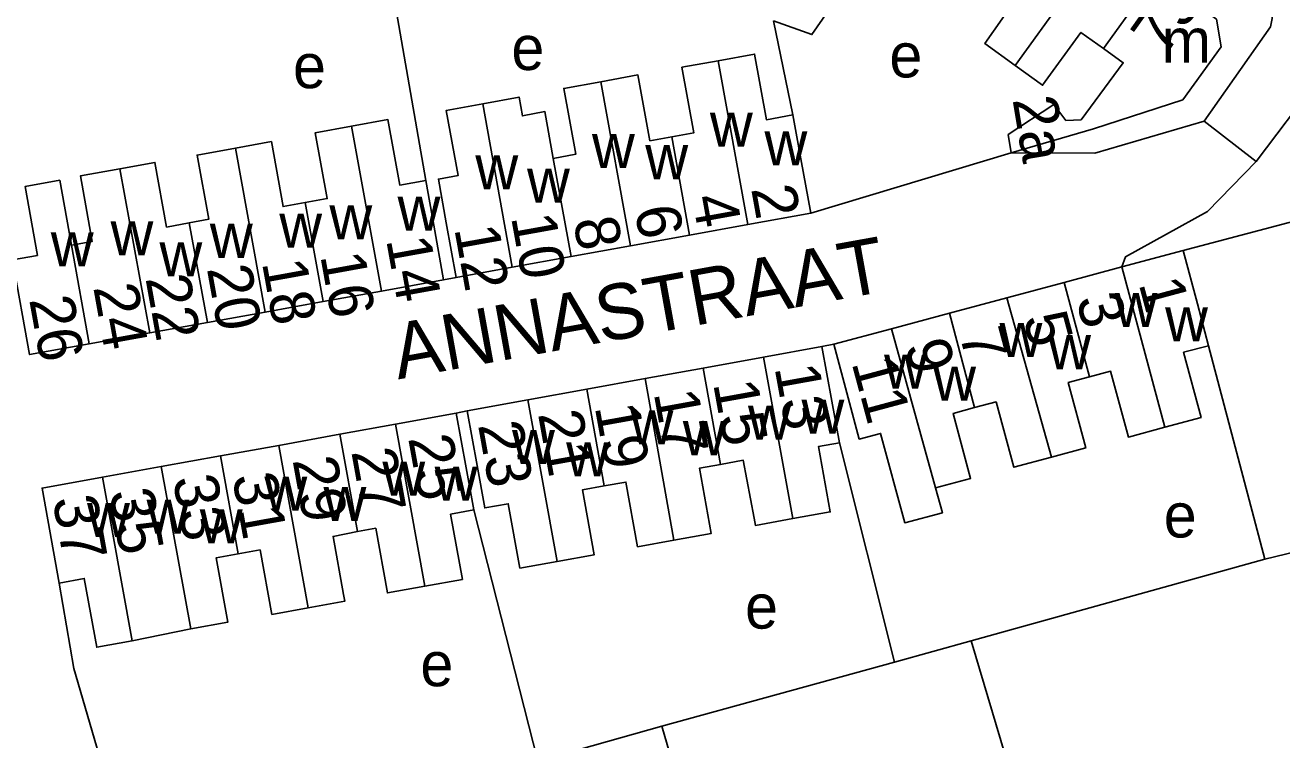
# Model space of a CAD drawing. Extents: x 159261 to 160849, y 382514 to 384534.
# Drawn here: x 160241.2 to 160354.6, y 383635.7 to 383700.2 of the extents above; entities that cross this region are included whole.
import ezdxf

# ---------------------------------------------------------------- set-up
doc = ezdxf.new("R2010")
doc.units = 0
for name, color, linetype in [('BLT_Basislijn', 7, 'Continuous'), ('BLT_Bebouwing', 7, 'Continuous'), ('BLT_Centroide', 7, 'Continuous'), ('BLT_Huisnummer', 7, 'Continuous'), ('BLT_Huisnummer_ tussenligend', 7, 'Continuous'), ('BLT_Huisnummer_reeks', 7, 'Continuous'), ('BLT_Onderverdeling_panden', 7, 'Continuous'), ('BLT_Straatnaam', 7, 'Continuous'), ('BLT_Vlakafsluiter', 7, 'Continuous')]:
    doc.layers.add(name, color=color, linetype=linetype)

msp = doc.modelspace()

# ---------------------------------------------------------------- linework, layer by layer
at = {"layer": 'BLT_Basislijn'}
for p, q in [((160277.38, 383686.2), (160273.4, 383709.21)), ((160308.76, 383700.6), (160310.5, 383692.11)), ((160312.11, 383683.24), (160330.19, 383688.68)), ((160279, 383677.24), (160280.13, 383677.45)), ((160314.2, 383671.42), (160313.13, 383671.21)), ((160353.08, 383652.03), (160348, 383671.29)), ((160280.14, 383665.2), (160281.12, 383665.41)), ((160314.7, 383662.54), (160319.67, 383642.73)), ((160287.51, 383633.8), (160281.72, 383656.47)), ((160353.08, 383652.03), (160326.6, 383644.67)), ((160319.67, 383642.73), (160326.6, 383644.67)), ((160335.65, 383614.11), (160326.6, 383644.67)), ((160298.68, 383636.98), (160319.67, 383642.73)), ((160287.51, 383633.8), (160298.68, 383636.98)), ((160307.81, 383605.51), (160298.68, 383636.98))]:
    msp.add_line(p, q, dxfattribs=at)
for points in [[(160347.62, 383691.55), (160353.58, 383700.05), (160353.75, 383700.8), (160353.65, 383701.59), (160353.4, 383702.1), (160352.89, 383702.63), (160348.73, 383705.88), (160328.15, 383720.82), (160306.92, 383735.32), (160296.52, 383740.93)], [(160308.76, 383700.6), (160312.22, 383699.36), (160320.45, 383711.23)], [(160406.32, 383652.42), (160407.01, 383653.62), (160407.25, 383654.84), (160406.99, 383656.12), (160406.32, 383657.17), (160403.73, 383659.59), (160364.64, 383693.46), (160361.79, 383695.69), (160360.82, 383696.18), (160359.71, 383696.14), (160358.73, 383695.85), (160357.8, 383695.17), (160352.3, 383687.91)], [(160347.62, 383691.55), (160337.75, 383688.67), (160330.19, 383688.68)], [(160352.3, 383687.91), (160347.92, 383683.38), (160340.51, 383679.31), (160340.17, 383678.39)], [(160345.7, 383679.88), (160358.34, 383683.21)], [(160376.68, 383640.18), (160362.28, 383654.26), (160353.08, 383652.03)], [(160248.94, 383630.84), (160245.63, 383642.16), (160244.32, 383649.88)]]:
    msp.add_lwpolyline(points, dxfattribs=at)
at = {"layer": 'BLT_Bebouwing'}
for p, q in [((160312.11, 383683.24), (160306.44, 383682.21)), ((160306.44, 383682.21), (160301.18, 383681.26)), ((160301.18, 383681.26), (160295.86, 383680.3)), ((160295.86, 383680.3), (160290.5, 383679.33)), ((160345.7, 383679.88), (160340.17, 383678.39)), ((160290.5, 383679.33), (160285.19, 383678.37)), ((160285.19, 383678.37), (160280.13, 383677.45)), ((160340.17, 383678.39), (160334.97, 383677)), ((160268.12, 383675.27), (160273.39, 383676.22)), ((160273.39, 383676.22), (160279, 383677.24)), ((160334.97, 383677), (160329.8, 383675.61)), ((160262.91, 383674.32), (160268.12, 383675.27)), ((160329.8, 383675.61), (160324.62, 383674.22)), ((160257.69, 383673.38), (160262.91, 383674.32)), ((160324.62, 383674.22), (160319.4, 383672.82)), ((160252.48, 383672.44), (160257.69, 383673.38)), ((160319.4, 383672.82), (160314.2, 383671.42)), ((160247.03, 383671.45), (160252.48, 383672.44)), ((160313.13, 383671.21), (160307.86, 383670.25)), ((160307.86, 383670.25), (160302.4, 383669.26)), ((160297.18, 383668.32), (160291.91, 383667.36)), ((160302.4, 383669.26), (160297.18, 383668.32)), ((160291.91, 383667.36), (160286.6, 383666.4)), ((160286.6, 383666.4), (160281.12, 383665.41)), ((160280.14, 383665.2), (160274.67, 383664.21)), ((160274.67, 383664.21), (160269.63, 383663.3)), ((160269.63, 383663.3), (160264.13, 383662.3)), ((160264.13, 383662.3), (160258.87, 383661.35)), ((160253.53, 383660.39), (160248.23, 383659.43)), ((160258.87, 383661.35), (160253.53, 383660.39)), ((160250.9, 383644.67), (160256.18, 383645.74))]:
    msp.add_line(p, q, dxfattribs=at)
for points in [[(160345.67, 383693.48), (160349.14, 383698.24), (160348.73, 383700.74), (160343.26, 383704.69)], [(160330.56, 383696.57), (160327.81, 383698.55), (160331.16, 383703.32), (160329.75, 383704.33)], [(160338.51, 383698.1), (160336.48, 383699.55), (160333.03, 383694.78), (160330.56, 383696.57)], [(160338.51, 383698.1), (160340.3, 383696.82), (160336.51, 383691.67), (160335.13, 383691.59), (160334.04, 383693.06), (160329.91, 383690.34), (160330.19, 383688.68)], [(160299.58, 383690.12), (160301.56, 383690.48), (160300.49, 383696.4), (160303.77, 383697)], [(160303.77, 383697), (160307.05, 383697.59), (160308.12, 383691.67), (160310.5, 383692.11)], [(160293.18, 383695.1), (160296.53, 383695.71), (160297.6, 383689.77), (160299.58, 383690.12)], [(160288.89, 383688.19), (160290.91, 383688.56), (160289.84, 383694.5), (160293.18, 383695.1)], [(160282.52, 383693.12), (160285.81, 383693.71), (160286.11, 383692.02), (160288.14, 383692.41), (160288.89, 383688.19)], [(160330.19, 383688.68), (160337.62, 383690.86), (160345.67, 383693.48)], [(160280.13, 383677.45), (160279.24, 383682.37), (160278.52, 383686.32), (160280.31, 383686.65), (160279.24, 383692.52), (160282.52, 383693.12)], [(160312.11, 383683.24), (160311.22, 383688.16), (160310.5, 383692.11)], [(160266.51, 383684.2), (160268.5, 383684.56), (160267.42, 383690.5), (160270.7, 383691.09)], [(160270.7, 383691.09), (160273.97, 383691.68), (160275.04, 383685.77), (160277.38, 383686.2)], [(160256.05, 383682.36), (160257.81, 383682.69), (160256.75, 383688.49), (160260.23, 383689.12)], [(160260.23, 383689.12), (160263.46, 383689.7), (160264.52, 383683.84), (160266.51, 383684.2)], [(160249.8, 383687.25), (160252.95, 383687.82), (160254.01, 383681.99), (160256.05, 383682.36)], [(160245.42, 383680.36), (160247.3, 383680.7), (160246.23, 383686.61), (160249.8, 383687.25)], [(160245.42, 383680.36), (160244.36, 383686.21), (160241.24, 383685.64), (160242.36, 383679.44), (160240.09, 383679.03)], [(160279, 383677.24), (160278.11, 383682.16), (160277.38, 383686.2)], [(160348, 383671.29), (160346.99, 383675.05), (160345.7, 383679.88)], [(160240.09, 383679.03), (160241.64, 383670.48), (160247.03, 383671.45)], [(160314.7, 383662.54), (160314.02, 383666.29), (160313.13, 383671.21)], [(160314.2, 383671.42), (160315.49, 383666.59), (160316.49, 383662.86), (160318.42, 383663.38), (160320.59, 383655.31), (160323.99, 383656.22), (160323.38, 383658.47)], [(160344.05, 383663.93), (160347.33, 383664.81), (160345.75, 383670.69), (160348, 383671.29)], [(160333.82, 383661.24), (160336.92, 383662.07), (160335.34, 383667.96), (160337.26, 383668.48)], [(160337.26, 383668.48), (160339.17, 383668.99), (160340.77, 383663.05), (160344.05, 383663.93)], [(160326.9, 383665.7), (160328.84, 383666.22), (160330.43, 383660.33), (160333.82, 383661.24)], [(160281.72, 383656.47), (160281.03, 383660.28), (160280.14, 383665.2)], [(160281.12, 383665.41), (160282.01, 383660.49), (160282.71, 383656.65), (160284.83, 383657.03), (160285.88, 383651.22), (160289.23, 383651.83)], [(160323.38, 383658.47), (160326.54, 383659.32), (160324.96, 383665.18), (160326.9, 383665.7)], [(160310.5, 383655.69), (160313.87, 383656.3), (160312.8, 383662.19), (160314.7, 383662.54)], [(160299.76, 383653.74), (160303.13, 383654.34), (160302.07, 383660.23), (160303.97, 383660.58)], [(160303.97, 383660.58), (160306.03, 383660.95), (160307.01, 383655.74), (160307.13, 383655.08), (160310.5, 383655.69)], [(160248.23, 383659.43), (160242.77, 383658.44), (160244.32, 383649.88)], [(160289.23, 383651.83), (160292.59, 383652.43), (160291.53, 383658.29), (160293.49, 383658.64)], [(160293.49, 383658.64), (160295.44, 383658.99), (160296.5, 383653.15), (160299.76, 383653.74)], [(160277.31, 383649.6), (160280.69, 383650.21), (160279.63, 383656.09), (160281.72, 383656.47)], [(160271.22, 383654.52), (160272.88, 383654.82), (160273.93, 383648.99), (160277.31, 383649.6)], [(160266.78, 383647.64), (160270.07, 383648.24), (160269.96, 383648.85), (160269.02, 383654.09), (160271.22, 383654.52)], [(160256.18, 383645.74), (160259.54, 383646.35), (160258.49, 383652.16), (160260.46, 383652.51)], [(160260.46, 383652.51), (160262.44, 383652.87), (160263.5, 383647.05), (160266.78, 383647.64)], [(160244.32, 383649.88), (160246.58, 383650.29), (160247.7, 383644.09), (160250.9, 383644.67)]]:
    msp.add_lwpolyline(points, dxfattribs=at)
at = {"layer": 'BLT_Onderverdeling_panden'}
for p, q in [((160330.56, 383696.57), (160338.77, 383707.94)), ((160338.51, 383698.1), (160343.26, 383704.69)), ((160303.77, 383697), (160306.44, 383682.21)), ((160293.18, 383695.1), (160295.86, 383680.3)), ((160282.52, 383693.12), (160285.19, 383678.37)), ((160270.7, 383691.09), (160273.39, 383676.22)), ((160299.58, 383690.12), (160301.18, 383681.26)), ((160260.23, 383689.12), (160262.91, 383674.32)), ((160288.89, 383688.19), (160290.5, 383679.33)), ((160249.8, 383687.25), (160252.48, 383672.44)), ((160266.51, 383684.2), (160268.12, 383675.27)), ((160256.05, 383682.36), (160257.69, 383673.38)), ((160245.42, 383680.36), (160247.03, 383671.45)), ((160344.05, 383663.93), (160340.17, 383678.39)), ((160337.26, 383668.48), (160334.97, 383677)), ((160333.82, 383661.24), (160329.8, 383675.61)), ((160326.9, 383665.7), (160324.62, 383674.22)), ((160323.38, 383658.47), (160319.4, 383672.82)), ((160310.5, 383655.69), (160307.86, 383670.25)), ((160299.76, 383653.74), (160297.18, 383668.32)), ((160303.97, 383660.58), (160302.4, 383669.26)), ((160293.49, 383658.64), (160291.91, 383667.36)), ((160289.23, 383651.83), (160286.6, 383666.4)), ((160277.31, 383649.6), (160274.67, 383664.21)), ((160271.22, 383654.52), (160269.63, 383663.3)), ((160266.78, 383647.64), (160264.13, 383662.3)), ((160256.18, 383645.74), (160253.53, 383660.39)), ((160260.46, 383652.51), (160258.87, 383661.35)), ((160250.9, 383644.67), (160248.23, 383659.43))]:
    msp.add_line(p, q, dxfattribs=at)
at = {"layer": 'BLT_Vlakafsluiter'}
msp.add_line((160347.62, 383691.55), (160352.3, 383687.91), dxfattribs=at)

# ---------------------------------------------------------------- texts
at = {"layer": 'BLT_Centroide'}
for s, p in [('e', (160285.11, 383696.16)), ('m', (160343.77, 383696.81)), ('e', (160319.21, 383695.49)), ('e', (160265.41, 383694.52)), ('w', (160303.02, 383689.23)), ('w', (160292.38, 383687.31)), ('w', (160307.94, 383687.56)), ('w', (160297.19, 383686.31)), ('w', (160281.86, 383685.38)), ('w', (160286.52, 383684.2)), ('w', (160274.84, 383681.66)), ('w', (160264.17, 383680.14)), ('w', (160268.69, 383680.88)), ('w', (160248.95, 383679.45)), ('w', (160257.91, 383679.21)), ('w', (160243.56, 383678.44)), ('w', (160253.36, 383677.55)), ('w', (160339.52, 383672.98)), ('w', (160344.08, 383671.69)), ('w', (160329.14, 383670.27)), ('w', (160333.53, 383669.17)), ('w', (160318.73, 383667.42)), ('w', (160323.16, 383666.33)), ('w', (160311.28, 383663.36)), ('w', (160295.86, 383662.38)), ('w', (160306.45, 383662.81)), ('w', (160285.17, 383660.62)), ('w', (160300.58, 383661.41)), ('w', (160290.05, 383659.5)), ('w', (160273.47, 383657.77)), ('w', (160278.19, 383657.3)), ('w', (160262.83, 383656.41)), ('w', (160268.16, 383655.47)), ('w', (160246.83, 383654.03)), ('w', (160252.2, 383654.33)), ('e', (160343.96, 383653.99)), ('w', (160257, 383653.45)), ('e', (160306.19, 383645.77)), ('e', (160276.9, 383640.57))]:
    msp.add_text(s, height=4, dxfattribs=at).set_placement(p)
at = {"layer": 'BLT_Huisnummer'}
for s, rotation, p in [('2', 280.2633, (160306.73, 383685.46)), ('10', 280.2516, (160285.07, 383682.9)), ('6', 280.248, (160296.21, 383683.63)), ('14', 280.249, (160273.8, 383680.86)), ('18', 280.2471, (160262.6, 383678.79)), ('22', 280.2507, (160252.09, 383677.38)), ('1', 285.0381, (160341.68, 383676.9)), ('26', 280.2535, (160241.6, 383675.47)), ('5', 285.0298, (160331.23, 383673.78)), ('9', 285.0376, (160320.57, 383671.32)), ('13', 280.2532, (160308.84, 383669.32)), ('17', 280.2442, (160297.94, 383667.02)), ('21', 280.2526, (160287.5, 383665.15)), ('25', 280.2428, (160275.79, 383662.96)), ('29', 280.2615, (160265.36, 383660.98)), ('33', 280.2556, (160254.55, 383659.31)), ('37', 280.2636, (160243.7, 383657.45))]:
    msp.add_text(s, height=4, rotation=rotation, dxfattribs=at).set_placement(p)
at = {"layer": 'BLT_Huisnummer_ tussenligend'}
for s, rotation, p in [('4', 280.2633, (160301.4, 383684.65)), ('12', 280.2516, (160279.95, 383681.86)), ('8', 280.248, (160290.68, 383682.6)), ('20', 280.2471, (160257.63, 383678.26)), ('16', 280.249, (160267.86, 383679.42)), ('24', 280.2507, (160247.38, 383676.57)), ('3', 285.0381, (160336.03, 383675.48)), ('7', 285.0298, (160325.49, 383672.36)), ('11', 285.0376, (160315.78, 383669.76)), ('15', 280.2532, (160303.3, 383667.88)), ('19', 280.2442, (160292.62, 383665.78)), ('23', 280.2526, (160282.09, 383664.15)), ('27', 280.2428, (160270.66, 383661.74)), ('31', 280.2615, (160259.91, 383659.5)), ('35', 280.2556, (160248.81, 383658.08))]:
    msp.add_text(s, height=4, rotation=rotation, dxfattribs=at).set_placement(p)
at = {"layer": 'BLT_Huisnummer_reeks'}
for s, rotation, p in [('75', 54.6566, (160344.03, 383697.3)), ('2a', 279.4568, (160330.31, 383693.51))]:
    msp.add_text(s, height=4, rotation=rotation, dxfattribs=at).set_placement(p)
at = {"layer": 'BLT_Straatnaam'}
msp.add_text('ANNASTRAAT', height=5, rotation=10.2557, dxfattribs=at).set_placement((160274.89, 383668.24))

doc.saveas('drawing.dxf')
